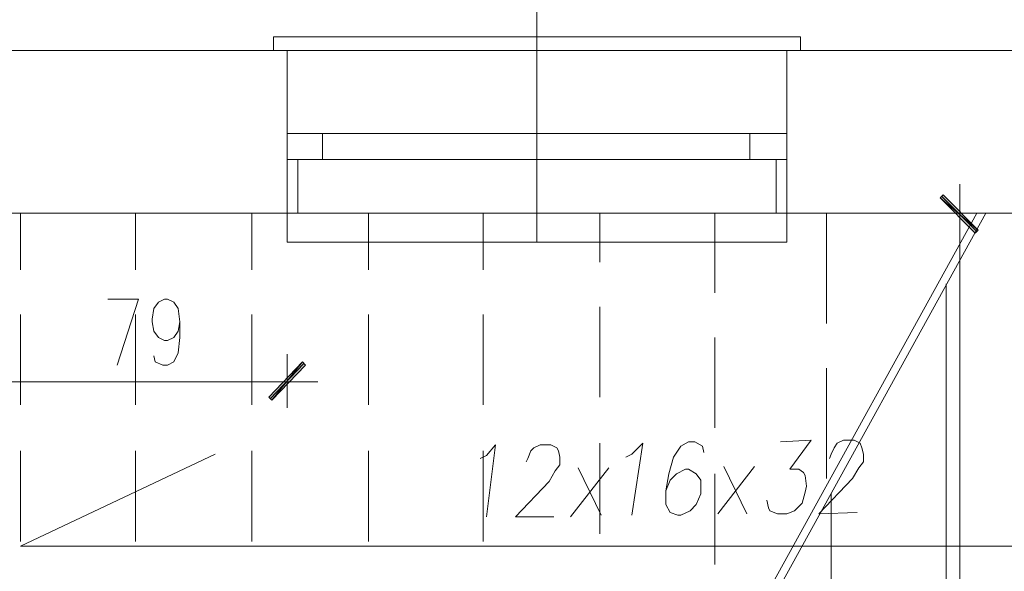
# Model space of a CAD drawing. Header units: inches. Extents: x -1441 to 3871, y -4351 to 2413.
# Tile 303 of 308: x 1624 to 1896, y 1482 to 1634. Entities that reach past the tile are written whole.
import ezdxf

# ---------------------------------------------------------------- set-up
doc = ezdxf.new("R2010")
doc.units = ezdxf.units.IN
doc.header["$MEASUREMENT"] = 0
for name, color, linetype in [('at_Entity', 7, 'Continuous'), ('at_Rect', 7, 'Continuous'), ('at_Solid', 7, 'Continuous')]:
    doc.layers.add(name, color=color, linetype=linetype)

msp = doc.modelspace()

# ---------------------------------------------------------------- hatches: boundary and pattern name
at = {"layer": 'at_Solid', "lineweight": 15}
for points in [[(1879.03676, 1586.12315), (1878.19239, 1585.26447), (1888.77322, 1576.39146)], [(1878.19239, 1585.26447), (1888.77322, 1576.39146), (1887.92886, 1575.53278)], [(1702.10597, 1539.99301), (1693.63844, 1529.40264), (1692.7893, 1530.26132)], [(1702.95034, 1539.13433), (1702.10597, 1539.99301), (1693.63844, 1529.40264)]]:
    msp.add_hatch(color=7, dxfattribs=at).paths.add_polyline_path(points)

# ---------------------------------------------------------------- linework, layer by layer
at = {"layer": 'at_Entity', "color": 7, "lineweight": 15}
for p, q in [((1766.86467, 1573.00445), (1766.86467, 1724.56127)), ((1694.06301, 1625.90861), (1694.06301, 1629.72496)), ((1694.06301, 1629.72496), (1839.6711, 1629.72496)), ((1839.6711, 1629.72496), (1839.6711, 1625.90861)), ((2213.01038, 1625.90861), (926.21325, 1625.90861)), ((1694.06301, 1625.90861), (1839.6711, 1625.90861)), ((1697.86982, 1595.85485), (1697.86982, 1625.90861)), ((1697.86982, 1581.06649), (1697.86982, 1625.90861)), ((1835.86429, 1595.85485), (1835.86429, 1625.90861)), ((1835.86429, 1581.06649), (1835.86429, 1625.90861)), ((1707.60629, 1603.05821), (1825.70326, 1603.05821)), ((1700.83226, 1595.85485), (1700.83226, 1581.06649)), ((1707.60629, 1595.85485), (1825.70326, 1595.85485)), ((1832.90185, 1595.85485), (1832.90185, 1581.06649)), ((1883.69271, 1572.57511), (1883.69271, 1589.08082)), ((1879.03676, 1586.12315), (1878.19239, 1585.26447)), ((1888.34866, 1575.96212), (1878.61219, 1585.69381)), ((1888.77322, 1576.39146), (1879.03676, 1586.12315)), ((1878.19239, 1585.26447), (1888.77322, 1576.39146)), ((1878.19239, 1585.26447), (1888.77322, 1576.39146)), ((1887.92886, 1575.53278), (1878.19239, 1585.26447)), ((2149.09605, 1581.06649), (926.21325, 1581.06649)), ((1624.21902, 1581.06649), (1624.21902, 1565.37175)), ((1655.96629, 1565.37175), (1655.96629, 1581.06649)), ((1688.13336, 1565.37175), (1688.13336, 1581.06649)), ((1697.86982, 1573.00445), (1697.86982, 1581.06649)), ((1697.86982, 1581.06649), (1835.86429, 1581.06649)), ((1720.30519, 1565.37175), (1720.30519, 1581.06649)), ((1752.05246, 1565.37175), (1752.05246, 1581.06649)), ((1781.68165, 1388.00685), (1888.34866, 1581.06649)), ((1784.21953, 1567.51844), (1784.21953, 1581.06649)), ((1784.21953, 1388.00685), (1890.8913, 1581.06649)), ((1815.96679, 1559.02706), (1815.96679, 1581.06649)), ((1835.86429, 1581.06649), (1835.86429, 1573.00445)), ((1846.86969, 1550.58339), (1846.86969, 1581.06649)), ((1876.07432, 1581.06649), (1890.8913, 1581.06649)), ((1883.69271, 1575.10344), (1883.69271, 801.33834)), ((1888.77322, 1576.39146), (1887.92886, 1575.53278)), ((1835.86429, 1573.00445), (1697.86982, 1573.00445)), ((1879.8859, 1388.00685), (1879.8859, 1561.5554)), ((1648.34313, 1557.35741), (1656.81066, 1557.35741)), ((1656.81066, 1557.35741), (1650.88577, 1539.13433)), ((1661.04681, 1554.78137), (1662.31574, 1556.49873)), ((1662.31574, 1556.49873), (1664.00925, 1557.35741)), ((1664.00925, 1557.35741), (1664.85362, 1557.35741)), ((1664.85362, 1557.35741), (1666.54712, 1556.49873)), ((1666.54712, 1556.49873), (1667.81606, 1554.78137)), ((1624.21902, 1553.11172), (1624.21902, 1528.11462)), ((1655.96629, 1528.11462), (1655.96629, 1553.11172)), ((1660.62224, 1551.8237), (1661.04681, 1554.78137)), ((1667.81606, 1554.78137), (1668.24063, 1551.01273)), ((1688.13336, 1528.11462), (1688.13336, 1553.11172)), ((1720.30519, 1528.11462), (1720.30519, 1553.11172)), ((1752.05246, 1528.11462), (1752.05246, 1553.11172)), ((1784.21953, 1530.26132), (1784.21953, 1555.21071)), ((1660.62224, 1551.01273), (1660.62224, 1551.8237)), ((1661.04681, 1548.43669), (1660.62224, 1551.01273)), ((1668.24063, 1551.01273), (1667.81606, 1548.43669)), ((1668.24063, 1551.01273), (1668.24063, 1546.76704)), ((1662.31574, 1546.76704), (1661.04681, 1548.43669)), ((1667.81606, 1548.43669), (1666.54712, 1546.76704)), ((1664.00925, 1545.90836), (1662.31574, 1546.76704)), ((1664.85362, 1545.90836), (1664.00925, 1545.90836)), ((1666.54712, 1546.76704), (1664.85362, 1545.90836)), ((1668.24063, 1546.76704), (1667.81606, 1542.52135)), ((1815.96679, 1521.76994), (1815.96679, 1546.76704)), ((1667.81606, 1542.52135), (1666.54712, 1539.99301)), ((1697.86982, 1542.09201), (1697.86982, 1527.30365)), ((1661.46661, 1539.99301), (1661.04681, 1541.66267)), ((1663.58468, 1539.13433), (1661.46661, 1539.99301)), ((1666.54712, 1539.99301), (1664.85362, 1539.13433)), ((1692.7893, 1530.26132), (1702.10597, 1539.99301)), ((1693.21387, 1529.83198), (1702.52577, 1539.56367)), ((1702.10597, 1539.99301), (1693.63844, 1529.40264)), ((1702.10597, 1539.99301), (1693.63844, 1529.40264)), ((1702.95034, 1539.13433), (1702.10597, 1539.99301)), ((1664.85362, 1539.13433), (1663.58468, 1539.13433)), ((1693.63844, 1529.40264), (1702.95034, 1539.13433)), ((1846.86969, 1507.79255), (1846.86969, 1538.27566)), ((1627.18147, 1534.45931), (1610.67575, 1534.45931)), ((1692.36951, 1534.45931), (1624.64359, 1534.45931)), ((1689.40229, 1534.45931), (1706.33735, 1534.45931)), ((1693.63844, 1529.40264), (1692.7893, 1530.26132)), ((1784.21953, 1492.57486), (1784.21953, 1517.57195)), ((1793.11162, 1514.56658), (1796.07407, 1517.57195)), ((1796.07407, 1517.57195), (1793.11162, 1497.67923)), ((1808.77297, 1517.95359), (1806.6549, 1516.71327)), ((1810.46648, 1517.95359), (1808.77297, 1517.95359)), ((1812.58455, 1516.71327), (1810.46648, 1517.95359)), ((1834.17079, 1517.95359), (1842.63354, 1518.38293)), ((1842.63354, 1518.38293), (1836.70866, 1510.36859)), ((1848.983, 1516.28393), (1849.83214, 1517.57195)), ((1849.83214, 1517.57195), (1851.52564, 1518.38293)), ((1851.52564, 1518.38293), (1854.48808, 1518.38293)), ((1854.48808, 1518.38293), (1856.18159, 1517.57195)), ((1856.18159, 1517.57195), (1856.60139, 1516.28393)), ((1624.21902, 1515.42526), (1624.21902, 1490.47586)), ((1655.96629, 1490.47586), (1655.96629, 1515.42526)), ((1688.13336, 1490.47586), (1688.13336, 1515.42526)), ((1720.30519, 1490.47586), (1720.30519, 1515.42526)), ((1752.05246, 1490.47586), (1752.05246, 1515.42526)), ((1752.89683, 1514.18494), (1755.43947, 1517.14261)), ((1755.43947, 1517.14261), (1752.89683, 1497.24989)), ((1764.3268, 1513.32626), (1765.17117, 1515.42526)), ((1765.17117, 1515.42526), (1766.0203, 1516.28393)), ((1766.0203, 1516.28393), (1767.71381, 1517.14261)), ((1767.71381, 1517.14261), (1770.67625, 1517.14261)), ((1770.67625, 1517.14261), (1772.36976, 1516.28393)), ((1772.36976, 1516.28393), (1772.79433, 1515.42526)), ((1772.79433, 1515.42526), (1773.21413, 1513.7556)), ((1806.6549, 1516.71327), (1804.54159, 1513.7556)), ((1813.00435, 1514.99592), (1812.58455, 1516.71327)), ((1848.13863, 1514.56658), (1848.983, 1516.28393)), ((1856.60139, 1516.28393), (1857.02596, 1514.56658)), ((1624.21902, 1489.18785), (1677.97709, 1514.56658)), ((1751.20332, 1513.32626), (1752.89683, 1514.18494)), ((1763.90223, 1512.46758), (1764.3268, 1513.32626)), ((1773.21413, 1513.7556), (1773.21413, 1511.60891)), ((1791.41812, 1513.7556), (1793.11162, 1514.56658)), ((1804.54159, 1513.7556), (1803.26789, 1509.08057)), ((1847.71406, 1513.32626), (1848.13863, 1514.56658)), ((1857.02596, 1512.46758), (1855.75702, 1510.79793)), ((1857.02596, 1514.56658), (1857.02596, 1512.46758)), ((1771.94519, 1509.93925), (1770.25168, 1506.98158)), ((1773.21413, 1511.60891), (1771.94519, 1509.93925)), ((1776.17657, 1497.24989), (1786.76217, 1510.79793)), ((1784.6441, 1497.67923), (1778.29464, 1510.79793)), ((1807.92383, 1510.36859), (1805.38596, 1509.08057)), ((1808.77297, 1510.36859), (1807.92383, 1510.36859)), ((1810.88628, 1509.08057), (1808.77297, 1510.36859)), ((1816.81593, 1498.06086), (1826.9722, 1511.17957)), ((1824.85889, 1498.06086), (1818.50944, 1511.17957)), ((1836.70866, 1510.36859), (1839.24653, 1510.36859)), ((1839.24653, 1510.36859), (1840.52024, 1509.50991)), ((1840.52024, 1509.50991), (1840.94004, 1508.65123)), ((1855.75702, 1510.79793), (1854.06351, 1507.79255)), ((1770.25168, 1506.98158), (1760.93979, 1497.24989)), ((1803.26789, 1509.08057), (1802.42352, 1504.40554)), ((1803.69246, 1507.41092), (1802.42352, 1504.40554)), ((1805.38596, 1509.08057), (1803.69246, 1507.41092)), ((1812.15521, 1507.41092), (1810.88628, 1509.08057)), ((1812.15521, 1503.59457), (1812.15521, 1507.41092)), ((1815.96679, 1484.13118), (1815.96679, 1509.08057)), ((1840.94004, 1508.65123), (1841.36461, 1505.69356)), ((1854.06351, 1507.79255), (1844.75162, 1498.06086)), ((1802.42352, 1504.40554), (1802.42352, 1500.6369)), ((1840.94004, 1504.02391), (1840.09567, 1501.06624)), ((1841.36461, 1505.69356), (1840.94004, 1504.02391)), ((1810.88628, 1500.6369), (1812.15521, 1503.59457)), ((1830.78378, 1499.77822), (1830.35921, 1501.87721)), ((1848.13863, 1388.00685), (1848.13863, 1503.59457)), ((1802.42352, 1500.6369), (1803.69246, 1498.4902)), ((1803.69246, 1498.4902), (1805.81053, 1497.67923)), ((1806.6549, 1497.67923), (1809.19277, 1498.91954)), ((1809.19277, 1498.91954), (1810.88628, 1500.6369)), ((1831.20357, 1498.91954), (1830.78378, 1499.77822)), ((1833.32165, 1498.06086), (1831.20357, 1498.91954)), ((1837.9776, 1498.91954), (1835.86429, 1498.06086)), ((1840.09567, 1501.06624), (1837.9776, 1498.91954)), ((1844.75162, 1498.06086), (1855.33245, 1498.4902)), ((1760.93979, 1497.24989), (1771.52539, 1497.24989)), ((1805.81053, 1497.67923), (1806.6549, 1497.67923)), ((1835.86429, 1498.06086), (1833.32165, 1498.06086)), ((1624.21902, 1489.18785), (2008.13913, 1489.18785))]:
    msp.add_line(p, q, dxfattribs=at)
at = {"layer": 'at_Rect', "color": 7, "lineweight": 15}
for p, q in [((1707.60638, 1603.05148), (1697.86982, 1603.05148)), ((1697.86982, 1595.85485), (1697.86982, 1603.05148)), ((1707.60638, 1603.05148), (1707.60638, 1595.85485)), ((1835.86281, 1603.05148), (1825.70326, 1603.05148)), ((1825.70326, 1595.85485), (1825.70326, 1603.05148)), ((1835.86281, 1603.05148), (1835.86281, 1595.85485)), ((1697.86982, 1595.85485), (1707.60638, 1595.85485)), ((1825.70326, 1595.85485), (1835.86281, 1595.85485))]:
    msp.add_line(p, q, dxfattribs=at)

doc.saveas('drawing.dxf')
